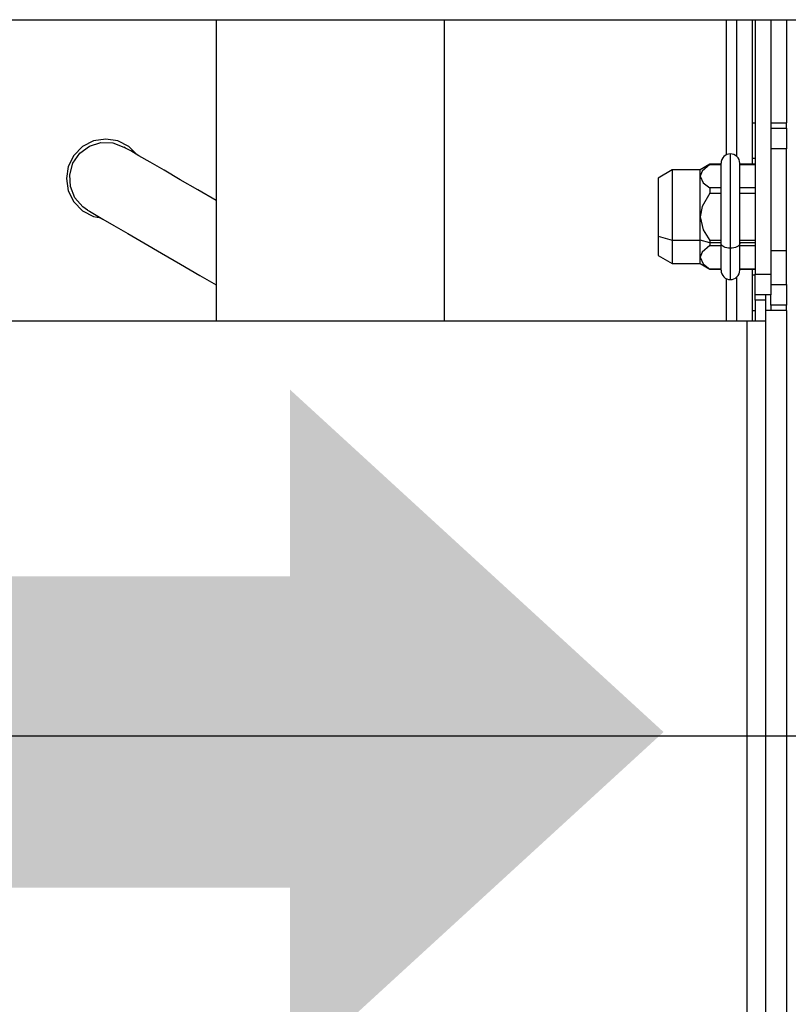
# Model space of a CAD drawing. Header units: millimetres. Extents: x 0 to 39025, y -31299 to 8400.
# Tile 346 of 373: x 17525 to 17600, y 1910 to 2005. Entities that reach past the tile are written whole.
import ezdxf

# ---------------------------------------------------------------- set-up
doc = ezdxf.new("R2010")
doc.units = ezdxf.units.MM
doc.header["$PDSIZE"] = -1
doc.layers.add('DIMENZIJE', color=4, linetype='Continuous')
doc.styles.add('SLDTEXTSTYLE6', font='txt')
doc.dimstyles.new('SLDDIMSTYLE0', dxfattribs={"dimtxt": 3, "dimasz": 3.414889, "dimexe": 0, "dimexo": 0.0625, "dimgap": 0.75, "dimtad": 1, "dimdec": 0, "dimlfac": 20, "dimrnd": 1e-09, "dimzin": 12, "dimdsep": 46, "dimtxsty": 'SLDTEXTSTYLE6', "dimsah": 1, "dimcen": 0.09, "dimadec": 0, "dimazin": 3, "dimtfac": 1, "dimtdec": 0, "dimtofl": 0, "dimtmove": 0, "dimatfit": 3, "dimfxl": 1, "dimfrac": 2, "dimtolj": 1, "dimtzin": 12, "dimarcsym": 0})

# ---------------------------------------------------------------- blocks, each defined once
blk = doc.blocks.new('*U57')
at = {"lineweight": 25}
for points in [[(498.402, 557.147), (498.402, 557.147), (713.003, 557.147), (713.003, 557.147)], [(601.978, 557.147), (601.978, 557.147), (601.978, 528.1), (601.978, 528.1)], [(623.977, 528.1), (623.977, 528.1), (623.977, 557.147), (623.977, 557.147)], [(651.147, 557.147), (651.147, 557.147), (651.147, 544.12), (651.147, 544.12)], [(652.149, 557.147), (652.149, 557.147), (652.149, 543.985), (652.149, 543.985)], [(653.652, 557.147), (653.652, 557.147), (653.652, 543.205), (653.652, 543.205)], [(653.949, 557.147), (653.949, 557.147), (653.949, 532.625), (653.949, 532.625)], [(655.451, 557.147), (655.451, 557.147), (655.451, 532.625), (655.451, 532.625)], [(656.947, 557.147), (656.947, 557.147), (656.947, 547.198), (656.947, 547.198)], [(653.652, 547.198), (653.652, 547.198), (653.949, 547.198), (653.949, 547.198)], [(656.947, 546.694), (656.947, 546.694), (656.947, 547.198), (656.947, 547.198)], [(655.451, 546.694), (655.451, 546.694), (656.947, 546.694), (656.947, 546.694)], [(656.947, 546.694), (656.947, 546.694), (656.947, 544.687), (656.947, 544.687)], [(656.947, 544.687), (656.947, 544.687), (655.451, 544.687), (655.451, 544.687)], [(649.574, 543.205), (649.574, 543.205), (648.643, 542.666), (648.643, 542.666)], [(650.654, 543.205), (650.654, 543.205), (649.574, 543.205), (649.574, 543.205)], [(649.574, 543.198), (649.574, 543.198), (650.654, 543.198), (650.654, 543.198)], [(653.949, 543.205), (653.949, 543.205), (652.453, 543.205), (652.453, 543.205)], [(652.453, 543.198), (652.453, 543.198), (653.949, 543.198), (653.949, 543.198)], [(653.949, 543.773), (653.949, 543.773), (653.652, 543.773), (653.652, 543.773)], [(645.948, 542.666), (645.948, 542.666), (644.6, 541.879), (644.6, 541.879)], [(648.643, 542.666), (648.643, 542.666), (645.948, 542.666), (645.948, 542.666)], [(650.654, 540.922), (650.654, 540.922), (649.574, 540.922), (649.574, 540.922)], [(649.574, 540.425), (649.574, 540.425), (650.654, 540.425), (650.654, 540.425)], [(653.949, 540.922), (653.949, 540.922), (652.453, 540.922), (652.453, 540.922)], [(652.453, 540.425), (652.453, 540.425), (653.949, 540.425), (653.949, 540.425)], [(644.6, 536.284), (644.6, 536.284), (645.948, 535.894), (645.948, 535.894)], [(645.948, 535.894), (645.948, 535.894), (648.643, 535.894), (648.643, 535.894)], [(649.574, 535.624), (649.574, 535.624), (648.643, 535.894), (648.643, 535.894)], [(650.654, 535.872), (650.654, 535.872), (649.574, 535.872), (649.574, 535.872)], [(650.654, 535.624), (650.654, 535.624), (649.574, 535.624), (649.574, 535.624)], [(653.949, 535.872), (653.949, 535.872), (652.453, 535.872), (652.453, 535.872)], [(653.949, 535.624), (653.949, 535.624), (652.453, 535.624), (652.453, 535.624)], [(649.574, 535.383), (649.574, 535.383), (650.654, 535.383), (650.654, 535.383)], [(652.453, 535.383), (652.453, 535.383), (653.949, 535.383), (653.949, 535.383)], [(655.451, 534.887), (655.451, 534.887), (656.947, 534.887), (656.947, 534.887)], [(644.6, 534.419), (644.6, 534.419), (645.948, 533.639), (645.948, 533.639)], [(645.948, 533.639), (645.948, 533.639), (648.643, 533.639), (648.643, 533.639)], [(648.643, 533.639), (648.643, 533.639), (649.574, 533.1), (649.574, 533.1)], [(650.654, 533.107), (650.654, 533.107), (649.574, 533.107), (649.574, 533.107)], [(649.574, 533.107), (649.574, 533.107), (649.574, 533.1), (649.574, 533.1)], [(649.574, 533.1), (649.574, 533.1), (650.654, 533.1), (650.654, 533.1)], [(653.949, 533.107), (653.949, 533.107), (652.453, 533.107), (652.453, 533.107)], [(652.453, 533.1), (652.453, 533.1), (653.949, 533.1), (653.949, 533.1)], [(653.652, 533.1), (653.652, 533.1), (653.652, 528.1), (653.652, 528.1)], [(653.949, 532.625), (653.949, 532.625), (655.451, 532.625), (655.451, 532.625)], [(653.949, 530.61), (653.949, 530.61), (653.949, 532.625), (653.949, 532.625)], [(655.451, 532.625), (655.451, 532.625), (655.451, 530.61), (655.451, 530.61)], [(651.147, 532.178), (651.147, 532.178), (651.147, 528.1), (651.147, 528.1)], [(652.149, 532.312), (652.149, 532.312), (652.149, 528.1), (652.149, 528.1)], [(653.652, 532.532), (653.652, 532.532), (653.949, 532.532), (653.949, 532.532)], [(655.451, 531.618), (655.451, 531.618), (656.947, 531.618), (656.947, 531.618)], [(656.947, 531.618), (656.947, 531.618), (656.947, 529.611), (656.947, 529.611)], [(653.949, 530.107), (653.949, 530.107), (653.949, 530.61), (653.949, 530.61)], [(655.451, 530.61), (655.451, 530.61), (653.949, 530.61), (653.949, 530.61)], [(654.95, 530.107), (654.95, 530.107), (653.949, 530.107), (653.949, 530.107)], [(653.949, 530.107), (653.949, 530.107), (653.949, 528.1), (653.949, 528.1)], [(654.95, 530.61), (654.95, 530.61), (654.95, 530.107), (654.95, 530.107)], [(654.95, 530.107), (654.95, 530.107), (654.95, 528.1), (654.95, 528.1)], [(655.451, 529.611), (655.451, 529.611), (655.451, 530.61), (655.451, 530.61)], [(653.652, 529.107), (653.652, 529.107), (653.949, 529.107), (653.949, 529.107)], [(656.947, 529.611), (656.947, 529.611), (655.451, 529.611), (655.451, 529.611)], [(655.451, 529.611), (655.451, 529.611), (655.451, 529.107), (655.451, 529.107)], [(656.947, 529.107), (656.947, 529.107), (656.947, 529.611), (656.947, 529.611)], [(656.947, 529.107), (656.947, 529.107), (656.947, 120.928), (656.947, 120.928)], [(498.402, 528.1), (498.402, 528.1), (653.151, 528.1), (653.151, 528.1)], [(653.151, 528.1), (653.151, 528.1), (653.151, 120.928), (653.151, 120.928)], [(654.95, 528.1), (654.95, 528.1), (654.95, 120.928), (654.95, 120.928)]]:
    blk.add_open_spline(points, degree=3, dxfattribs=at)
for points, knots in [([(655.451, 547.198), (655.451, 547.198), (655.839, 547.198), (655.839, 547.198), (655.839, 547.198), (656.22, 547.198), (656.22, 547.198), (656.22, 547.198), (656.531, 547.198), (656.531, 547.198), (656.531, 547.198), (656.757, 547.198), (656.757, 547.198), (656.757, 547.198), (656.905, 547.198), (656.905, 547.198), (656.905, 547.198), (656.947, 547.198), (656.947, 547.198)], [0, 0, 0, 0, 1, 1, 1, 2, 2, 2, 3, 3, 3, 4, 4, 4, 5, 5, 5, 6, 6, 6, 6]), ([(594.358, 544.12), (594.358, 544.12), (593.56, 544.907), (593.56, 544.907), (593.56, 544.907), (592.502, 545.453), (592.502, 545.453), (592.502, 545.453), (591.324, 545.638), (591.324, 545.638), (591.324, 545.638), (590.153, 545.453), (590.153, 545.453), (590.153, 545.453), (589.094, 544.907), (589.094, 544.907), (589.094, 544.907), (588.255, 544.063), (588.255, 544.063), (588.255, 544.063), (587.711, 543), (587.711, 543), (587.711, 543), (587.528, 541.822), (587.528, 541.822), (587.528, 541.822), (587.711, 540.638), (587.711, 540.638), (587.711, 540.638), (588.255, 539.574), (588.255, 539.574), (588.255, 539.574), (589.094, 538.73), (589.094, 538.73), (589.094, 538.73), (590.153, 538.184), (590.153, 538.184), (590.153, 538.184), (590.858, 538.028), (590.858, 538.028)], [0, 0, 0, 0, 1, 1, 1, 2, 2, 2, 3, 3, 3, 4, 4, 4, 5, 5, 5, 6, 6, 6, 7, 7, 7, 8, 8, 8, 9, 9, 9, 10, 10, 10, 11, 11, 11, 12, 12, 12, 13, 13, 13, 13]), ([(589.574, 538.773), (589.574, 538.773), (589.101, 539.106), (589.101, 539.106), (589.101, 539.106), (588.346, 539.978), (588.346, 539.978), (588.346, 539.978), (587.909, 541.049), (587.909, 541.049), (587.909, 541.049), (587.845, 542.205), (587.845, 542.205), (587.845, 542.205), (588.163, 543.319), (588.163, 543.319), (588.163, 543.319), (588.819, 544.269), (588.819, 544.269), (588.819, 544.269), (589.743, 544.957), (589.743, 544.957), (589.743, 544.957), (590.844, 545.304), (590.844, 545.304), (590.844, 545.304), (591.994, 545.269), (591.994, 545.269), (591.994, 545.269), (593.073, 544.865), (593.073, 544.865)], [0, 0, 0, 0, 1, 1, 1, 2, 2, 2, 3, 3, 3, 4, 4, 4, 5, 5, 5, 6, 6, 6, 7, 7, 7, 8, 8, 8, 9, 9, 9, 10, 10, 10, 10]), ([(601.978, 539.702), (601.978, 539.702), (600.199, 540.73), (600.199, 540.73), (600.199, 540.73), (598.485, 541.723), (598.485, 541.723), (598.485, 541.723), (596.94, 542.624), (596.94, 542.624), (596.94, 542.624), (595.606, 543.397), (595.606, 543.397), (595.606, 543.397), (594.527, 544.028), (594.527, 544.028), (594.527, 544.028), (593.73, 544.489), (593.73, 544.489), (593.73, 544.489), (593.243, 544.772), (593.243, 544.772), (593.243, 544.772), (593.073, 544.865), (593.073, 544.865)], [0, 0, 0, 0, 1, 1, 1, 2, 2, 2, 3, 3, 3, 4, 4, 4, 5, 5, 5, 6, 6, 6, 7, 7, 7, 8, 8, 8, 8]), ([(651.55, 544.219), (651.55, 544.219), (651.38, 544.198), (651.38, 544.198), (651.38, 544.198), (651.211, 544.148), (651.211, 544.148), (651.211, 544.148), (651.056, 544.063), (651.056, 544.063), (651.056, 544.063), (650.915, 543.95), (650.915, 543.95), (650.915, 543.95), (650.809, 543.815), (650.809, 543.815), (650.809, 543.815), (650.724, 543.659), (650.724, 543.659), (650.724, 543.659), (650.675, 543.489), (650.675, 543.489), (650.675, 543.489), (650.654, 543.312), (650.654, 543.312)], [0, 0, 0, 0, 1, 1, 1, 2, 2, 2, 3, 3, 3, 4, 4, 4, 5, 5, 5, 6, 6, 6, 7, 7, 7, 8, 8, 8, 8]), ([(652.453, 543.312), (652.453, 543.312), (652.432, 543.489), (652.432, 543.489), (652.432, 543.489), (652.382, 543.659), (652.382, 543.659), (652.382, 543.659), (652.298, 543.815), (652.298, 543.815), (652.298, 543.815), (652.185, 543.95), (652.185, 543.95), (652.185, 543.95), (652.051, 544.063), (652.051, 544.063), (652.051, 544.063), (651.895, 544.148), (651.895, 544.148), (651.895, 544.148), (651.726, 544.198), (651.726, 544.198), (651.726, 544.198), (651.55, 544.219), (651.55, 544.219)], [0, 0, 0, 0, 1, 1, 1, 2, 2, 2, 3, 3, 3, 4, 4, 4, 5, 5, 5, 6, 6, 6, 7, 7, 7, 8, 8, 8, 8]), ([(651.55, 535.121), (651.55, 535.121), (651.55, 536.461), (651.55, 536.461), (651.55, 536.461), (651.55, 537.908), (651.55, 537.908), (651.55, 537.908), (651.55, 539.362), (651.55, 539.362), (651.55, 539.362), (651.55, 540.751), (651.55, 540.751), (651.55, 540.751), (651.55, 541.985), (651.55, 541.985), (651.55, 541.985), (651.55, 543), (651.55, 543), (651.55, 543), (651.55, 543.73), (651.55, 543.73), (651.55, 543.73), (651.55, 544.134), (651.55, 544.134), (651.55, 544.134), (651.55, 544.219), (651.55, 544.219)], [0, 0, 0, 0, 1, 1, 1, 2, 2, 2, 3, 3, 3, 4, 4, 4, 5, 5, 5, 6, 6, 6, 7, 7, 7, 8, 8, 8, 9, 9, 9, 9]), ([(656.947, 534.887), (656.947, 534.887), (656.947, 536.333), (656.947, 536.333), (656.947, 536.333), (656.947, 537.886), (656.947, 537.886), (656.947, 537.886), (656.947, 539.461), (656.947, 539.461), (656.947, 539.461), (656.947, 540.95), (656.947, 540.95), (656.947, 540.95), (656.947, 542.283), (656.947, 542.283), (656.947, 542.283), (656.947, 543.375), (656.947, 543.375), (656.947, 543.375), (656.947, 544.163), (656.947, 544.163), (656.947, 544.163), (656.947, 544.602), (656.947, 544.602), (656.947, 544.602), (656.947, 544.687), (656.947, 544.687)], [0, 0, 0, 0, 1, 1, 1, 2, 2, 2, 3, 3, 3, 4, 4, 4, 5, 5, 5, 6, 6, 6, 7, 7, 7, 8, 8, 8, 9, 9, 9, 9]), ([(649.574, 543.198), (649.574, 543.198), (648.826, 542.553), (648.826, 542.553), (648.826, 542.553), (648.643, 542.056), (648.643, 542.056)], [0, 0, 0, 0, 1, 1, 1, 2, 2, 2, 2]), ([(649.574, 543.205), (649.574, 543.205), (649.574, 543.205), (649.574, 543.205), (649.574, 543.205), (649.574, 543.198), (649.574, 543.198)], [0, 0, 0, 0, 1, 1, 1, 2, 2, 2, 2]), ([(650.654, 535.567), (650.654, 535.567), (650.654, 536.816), (650.654, 536.816), (650.654, 536.816), (650.654, 538.149), (650.654, 538.149), (650.654, 538.149), (650.654, 539.489), (650.654, 539.489), (650.654, 539.489), (650.654, 540.73), (650.654, 540.73), (650.654, 540.73), (650.654, 541.801), (650.654, 541.801), (650.654, 541.801), (650.654, 542.624), (650.654, 542.624), (650.654, 542.624), (650.654, 543.134), (650.654, 543.134), (650.654, 543.134), (650.654, 543.312), (650.654, 543.312)], [0, 0, 0, 0, 1, 1, 1, 2, 2, 2, 3, 3, 3, 4, 4, 4, 5, 5, 5, 6, 6, 6, 7, 7, 7, 8, 8, 8, 8]), ([(652.453, 535.567), (652.453, 535.567), (652.453, 536.816), (652.453, 536.816), (652.453, 536.816), (652.453, 538.149), (652.453, 538.149), (652.453, 538.149), (652.453, 539.489), (652.453, 539.489), (652.453, 539.489), (652.453, 540.73), (652.453, 540.73), (652.453, 540.73), (652.453, 541.801), (652.453, 541.801), (652.453, 541.801), (652.453, 542.624), (652.453, 542.624), (652.453, 542.624), (652.453, 543.134), (652.453, 543.134), (652.453, 543.134), (652.453, 543.312), (652.453, 543.312)], [0, 0, 0, 0, 1, 1, 1, 2, 2, 2, 3, 3, 3, 4, 4, 4, 5, 5, 5, 6, 6, 6, 7, 7, 7, 8, 8, 8, 8]), ([(645.948, 542.666), (645.948, 542.666), (645.948, 542.645), (645.948, 542.645), (645.948, 542.645), (645.948, 542.34), (645.948, 542.34), (645.948, 542.34), (645.948, 541.695), (645.948, 541.695), (645.948, 541.695), (645.948, 540.766), (645.948, 540.766), (645.948, 540.766), (645.948, 539.624), (645.948, 539.624), (645.948, 539.624), (645.948, 538.369), (645.948, 538.369), (645.948, 538.369), (645.948, 537.085), (645.948, 537.085), (645.948, 537.085), (645.948, 535.894), (645.948, 535.894)], [0, 0, 0, 0, 1, 1, 1, 2, 2, 2, 3, 3, 3, 4, 4, 4, 5, 5, 5, 6, 6, 6, 7, 7, 7, 8, 8, 8, 8]), ([(648.643, 542.056), (648.643, 542.056), (648.643, 542.319), (648.643, 542.319), (648.643, 542.319), (648.643, 542.51), (648.643, 542.51), (648.643, 542.51), (648.643, 542.624), (648.643, 542.624), (648.643, 542.624), (648.643, 542.666), (648.643, 542.666)], [0, 0, 0, 0, 1, 1, 1, 2, 2, 2, 3, 3, 3, 4, 4, 4, 4]), ([(644.6, 541.879), (644.6, 541.879), (644.6, 541.801), (644.6, 541.801), (644.6, 541.801), (644.6, 541.383), (644.6, 541.383), (644.6, 541.383), (644.6, 540.645), (644.6, 540.645), (644.6, 540.645), (644.6, 539.667), (644.6, 539.667), (644.6, 539.667), (644.6, 538.539), (644.6, 538.539), (644.6, 538.539), (644.6, 537.376), (644.6, 537.376), (644.6, 537.376), (644.6, 536.284), (644.6, 536.284)], [0, 0, 0, 0, 1, 1, 1, 2, 2, 2, 3, 3, 3, 4, 4, 4, 5, 5, 5, 6, 6, 6, 7, 7, 7, 7]), ([(648.643, 538.149), (648.643, 538.149), (648.643, 538.738), (648.643, 538.738), (648.643, 538.738), (648.643, 539.319), (648.643, 539.319), (648.643, 539.319), (648.643, 539.879), (648.643, 539.879), (648.643, 539.879), (648.643, 540.404), (648.643, 540.404), (648.643, 540.404), (648.643, 540.9), (648.643, 540.9), (648.643, 540.9), (648.643, 541.34), (648.643, 541.34), (648.643, 541.34), (648.643, 541.73), (648.643, 541.73), (648.643, 541.73), (648.643, 542.056), (648.643, 542.056)], [0, 0, 0, 0, 1, 1, 1, 2, 2, 2, 3, 3, 3, 4, 4, 4, 5, 5, 5, 6, 6, 6, 7, 7, 7, 8, 8, 8, 8]), ([(648.643, 542.056), (648.643, 542.056), (648.939, 541.432), (648.939, 541.432), (648.939, 541.432), (649.574, 540.922), (649.574, 540.922)], [0, 0, 0, 0, 1, 1, 1, 2, 2, 2, 2]), ([(649.574, 540.425), (649.574, 540.425), (648.826, 539.135), (648.826, 539.135), (648.826, 539.135), (648.643, 538.149), (648.643, 538.149)], [0, 0, 0, 0, 1, 1, 1, 2, 2, 2, 2]), ([(649.574, 540.922), (649.574, 540.922), (649.574, 540.858), (649.574, 540.858), (649.574, 540.858), (649.574, 540.801), (649.574, 540.801), (649.574, 540.801), (649.574, 540.737), (649.574, 540.737), (649.574, 540.737), (649.574, 540.681), (649.574, 540.681), (649.574, 540.681), (649.574, 540.617), (649.574, 540.617), (649.574, 540.617), (649.574, 540.553), (649.574, 540.553), (649.574, 540.553), (649.574, 540.489), (649.574, 540.489), (649.574, 540.489), (649.574, 540.425), (649.574, 540.425)], [0, 0, 0, 0, 1, 1, 1, 2, 2, 2, 3, 3, 3, 4, 4, 4, 5, 5, 5, 6, 6, 6, 7, 7, 7, 8, 8, 8, 8]), ([(589.574, 538.773), (589.574, 538.773), (589.743, 538.681), (589.743, 538.681), (589.743, 538.681), (590.23, 538.397), (590.23, 538.397), (590.23, 538.397), (591.027, 537.929), (591.027, 537.929), (591.027, 537.929), (592.107, 537.305), (592.107, 537.305), (592.107, 537.305), (593.44, 536.532), (593.44, 536.532), (593.44, 536.532), (594.985, 535.631), (594.985, 535.631), (594.985, 535.631), (596.7, 534.638), (596.7, 534.638), (596.7, 534.638), (598.52, 533.582), (598.52, 533.582), (598.52, 533.582), (600.404, 532.49), (600.404, 532.49), (600.404, 532.49), (601.978, 531.575), (601.978, 531.575)], [0, 0, 0, 0, 1, 1, 1, 2, 2, 2, 3, 3, 3, 4, 4, 4, 5, 5, 5, 6, 6, 6, 7, 7, 7, 8, 8, 8, 9, 9, 9, 10, 10, 10, 10]), ([(648.643, 535.894), (648.643, 535.894), (648.643, 536.156), (648.643, 536.156), (648.643, 536.156), (648.643, 536.426), (648.643, 536.426), (648.643, 536.426), (648.643, 536.702), (648.643, 536.702), (648.643, 536.702), (648.643, 536.986), (648.643, 536.986), (648.643, 536.986), (648.643, 537.269), (648.643, 537.269), (648.643, 537.269), (648.643, 537.56), (648.643, 537.56), (648.643, 537.56), (648.643, 537.858), (648.643, 537.858), (648.643, 537.858), (648.643, 538.149), (648.643, 538.149)], [0, 0, 0, 0, 1, 1, 1, 2, 2, 2, 3, 3, 3, 4, 4, 4, 5, 5, 5, 6, 6, 6, 7, 7, 7, 8, 8, 8, 8]), ([(648.643, 538.149), (648.643, 538.149), (648.939, 536.894), (648.939, 536.894), (648.939, 536.894), (649.574, 535.872), (649.574, 535.872)], [0, 0, 0, 0, 1, 1, 1, 2, 2, 2, 2]), ([(644.6, 536.284), (644.6, 536.284), (644.6, 535.376), (644.6, 535.376), (644.6, 535.376), (644.6, 534.745), (644.6, 534.745), (644.6, 534.745), (644.6, 534.44), (644.6, 534.44), (644.6, 534.44), (644.6, 534.419), (644.6, 534.419)], [0, 0, 0, 0, 1, 1, 1, 2, 2, 2, 3, 3, 3, 4, 4, 4, 4]), ([(645.948, 535.894), (645.948, 535.894), (645.948, 534.887), (645.948, 534.887), (645.948, 534.887), (645.948, 534.142), (645.948, 534.142), (645.948, 534.142), (645.948, 533.717), (645.948, 533.717), (645.948, 533.717), (645.948, 533.639), (645.948, 533.639)], [0, 0, 0, 0, 1, 1, 1, 2, 2, 2, 3, 3, 3, 4, 4, 4, 4]), ([(648.643, 534.241), (648.643, 534.241), (648.643, 534.397), (648.643, 534.397), (648.643, 534.397), (648.643, 534.568), (648.643, 534.568), (648.643, 534.568), (648.643, 534.759), (648.643, 534.759), (648.643, 534.759), (648.643, 534.958), (648.643, 534.958), (648.643, 534.958), (648.643, 535.177), (648.643, 535.177), (648.643, 535.177), (648.643, 535.404), (648.643, 535.404), (648.643, 535.404), (648.643, 535.646), (648.643, 535.646), (648.643, 535.646), (648.643, 535.894), (648.643, 535.894)], [0, 0, 0, 0, 1, 1, 1, 2, 2, 2, 3, 3, 3, 4, 4, 4, 5, 5, 5, 6, 6, 6, 7, 7, 7, 8, 8, 8, 8]), ([(649.574, 535.872), (649.574, 535.872), (649.574, 535.844), (649.574, 535.844), (649.574, 535.844), (649.574, 535.809), (649.574, 535.809), (649.574, 535.809), (649.574, 535.78), (649.574, 535.78), (649.574, 535.78), (649.574, 535.745), (649.574, 535.745), (649.574, 535.745), (649.574, 535.716), (649.574, 535.716), (649.574, 535.716), (649.574, 535.688), (649.574, 535.688), (649.574, 535.688), (649.574, 535.653), (649.574, 535.653), (649.574, 535.653), (649.574, 535.624), (649.574, 535.624)], [0, 0, 0, 0, 1, 1, 1, 2, 2, 2, 3, 3, 3, 4, 4, 4, 5, 5, 5, 6, 6, 6, 7, 7, 7, 8, 8, 8, 8]), ([(649.574, 535.624), (649.574, 535.624), (649.574, 535.596), (649.574, 535.596), (649.574, 535.596), (649.574, 535.56), (649.574, 535.56), (649.574, 535.56), (649.574, 535.532), (649.574, 535.532), (649.574, 535.532), (649.574, 535.504), (649.574, 535.504), (649.574, 535.504), (649.574, 535.468), (649.574, 535.468), (649.574, 535.468), (649.574, 535.44), (649.574, 535.44), (649.574, 535.44), (649.574, 535.411), (649.574, 535.411), (649.574, 535.411), (649.574, 535.383), (649.574, 535.383)], [0, 0, 0, 0, 1, 1, 1, 2, 2, 2, 3, 3, 3, 4, 4, 4, 5, 5, 5, 6, 6, 6, 7, 7, 7, 8, 8, 8, 8]), ([(651.55, 535.121), (651.55, 535.121), (651.38, 535.128), (651.38, 535.128), (651.38, 535.128), (651.211, 535.149), (651.211, 535.149), (651.211, 535.149), (651.056, 535.192), (651.056, 535.192), (651.056, 535.192), (650.915, 535.248), (650.915, 535.248), (650.915, 535.248), (650.809, 535.319), (650.809, 535.319), (650.809, 535.319), (650.724, 535.397), (650.724, 535.397), (650.724, 535.397), (650.675, 535.482), (650.675, 535.482), (650.675, 535.482), (650.654, 535.567), (650.654, 535.567)], [0, 0, 0, 0, 1, 1, 1, 2, 2, 2, 3, 3, 3, 4, 4, 4, 5, 5, 5, 6, 6, 6, 7, 7, 7, 8, 8, 8, 8]), ([(650.654, 532.986), (650.654, 532.986), (650.654, 533.164), (650.654, 533.164), (650.654, 533.164), (650.654, 533.681), (650.654, 533.681), (650.654, 533.681), (650.654, 534.497), (650.654, 534.497), (650.654, 534.497), (650.654, 535.567), (650.654, 535.567)], [0, 0, 0, 0, 1, 1, 1, 2, 2, 2, 3, 3, 3, 4, 4, 4, 4]), ([(652.453, 535.567), (652.453, 535.567), (652.432, 535.482), (652.432, 535.482), (652.432, 535.482), (652.382, 535.397), (652.382, 535.397), (652.382, 535.397), (652.298, 535.319), (652.298, 535.319), (652.298, 535.319), (652.185, 535.248), (652.185, 535.248), (652.185, 535.248), (652.051, 535.192), (652.051, 535.192), (652.051, 535.192), (651.895, 535.149), (651.895, 535.149), (651.895, 535.149), (651.726, 535.128), (651.726, 535.128), (651.726, 535.128), (651.55, 535.121), (651.55, 535.121)], [0, 0, 0, 0, 1, 1, 1, 2, 2, 2, 3, 3, 3, 4, 4, 4, 5, 5, 5, 6, 6, 6, 7, 7, 7, 8, 8, 8, 8]), ([(652.453, 532.986), (652.453, 532.986), (652.453, 533.164), (652.453, 533.164), (652.453, 533.164), (652.453, 533.681), (652.453, 533.681), (652.453, 533.681), (652.453, 534.497), (652.453, 534.497), (652.453, 534.497), (652.453, 535.567), (652.453, 535.567)], [0, 0, 0, 0, 1, 1, 1, 2, 2, 2, 3, 3, 3, 4, 4, 4, 4]), ([(649.574, 535.383), (649.574, 535.383), (648.826, 534.738), (648.826, 534.738), (648.826, 534.738), (648.643, 534.241), (648.643, 534.241)], [0, 0, 0, 0, 1, 1, 1, 2, 2, 2, 2]), ([(651.55, 532.086), (651.55, 532.086), (651.55, 532.107), (651.55, 532.107), (651.55, 532.107), (651.55, 532.398), (651.55, 532.398), (651.55, 532.398), (651.55, 533.022), (651.55, 533.022), (651.55, 533.022), (651.55, 533.951), (651.55, 533.951), (651.55, 533.951), (651.55, 535.121), (651.55, 535.121)], [0, 0, 0, 0, 1, 1, 1, 2, 2, 2, 3, 3, 3, 4, 4, 4, 5, 5, 5, 5]), ([(656.947, 531.618), (656.947, 531.618), (656.947, 531.639), (656.947, 531.639), (656.947, 531.639), (656.947, 531.951), (656.947, 531.951), (656.947, 531.951), (656.947, 532.632), (656.947, 532.632), (656.947, 532.632), (656.947, 533.624), (656.947, 533.624), (656.947, 533.624), (656.947, 534.887), (656.947, 534.887)], [0, 0, 0, 0, 1, 1, 1, 2, 2, 2, 3, 3, 3, 4, 4, 4, 5, 5, 5, 5]), ([(648.643, 534.241), (648.643, 534.241), (648.939, 533.617), (648.939, 533.617), (648.939, 533.617), (649.574, 533.107), (649.574, 533.107)], [0, 0, 0, 0, 1, 1, 1, 2, 2, 2, 2]), ([(648.643, 533.639), (648.643, 533.639), (648.643, 533.674), (648.643, 533.674), (648.643, 533.674), (648.643, 533.795), (648.643, 533.795), (648.643, 533.795), (648.643, 533.979), (648.643, 533.979), (648.643, 533.979), (648.643, 534.241), (648.643, 534.241)], [0, 0, 0, 0, 1, 1, 1, 2, 2, 2, 3, 3, 3, 4, 4, 4, 4]), ([(650.654, 532.986), (650.654, 532.986), (650.675, 532.809), (650.675, 532.809), (650.675, 532.809), (650.724, 532.646), (650.724, 532.646), (650.724, 532.646), (650.809, 532.49), (650.809, 532.49), (650.809, 532.49), (650.915, 532.348), (650.915, 532.348), (650.915, 532.348), (651.056, 532.234), (651.056, 532.234), (651.056, 532.234), (651.211, 532.156), (651.211, 532.156), (651.211, 532.156), (651.38, 532.1), (651.38, 532.1), (651.38, 532.1), (651.55, 532.086), (651.55, 532.086)], [0, 0, 0, 0, 1, 1, 1, 2, 2, 2, 3, 3, 3, 4, 4, 4, 5, 5, 5, 6, 6, 6, 7, 7, 7, 8, 8, 8, 8]), ([(651.55, 532.086), (651.55, 532.086), (651.726, 532.1), (651.726, 532.1), (651.726, 532.1), (651.895, 532.156), (651.895, 532.156), (651.895, 532.156), (652.051, 532.234), (652.051, 532.234), (652.051, 532.234), (652.185, 532.348), (652.185, 532.348), (652.185, 532.348), (652.298, 532.49), (652.298, 532.49), (652.298, 532.49), (652.382, 532.646), (652.382, 532.646), (652.382, 532.646), (652.432, 532.809), (652.432, 532.809), (652.432, 532.809), (652.453, 532.986), (652.453, 532.986)], [0, 0, 0, 0, 1, 1, 1, 2, 2, 2, 3, 3, 3, 4, 4, 4, 5, 5, 5, 6, 6, 6, 7, 7, 7, 8, 8, 8, 8]), ([(656.947, 529.107), (656.947, 529.107), (656.905, 529.107), (656.905, 529.107), (656.905, 529.107), (656.757, 529.107), (656.757, 529.107), (656.757, 529.107), (656.531, 529.107), (656.531, 529.107), (656.531, 529.107), (656.22, 529.107), (656.22, 529.107), (656.22, 529.107), (655.839, 529.107), (655.839, 529.107), (655.839, 529.107), (655.409, 529.107), (655.409, 529.107), (655.409, 529.107), (654.95, 529.107), (654.95, 529.107)], [0, 0, 0, 0, 1, 1, 1, 2, 2, 2, 3, 3, 3, 4, 4, 4, 5, 5, 5, 6, 6, 6, 7, 7, 7, 7]), ([(653.151, 528.1), (653.151, 528.1), (653.504, 528.1), (653.504, 528.1), (653.504, 528.1), (653.836, 528.1), (653.836, 528.1), (653.836, 528.1), (654.153, 528.1), (654.153, 528.1), (654.153, 528.1), (654.421, 528.1), (654.421, 528.1), (654.421, 528.1), (654.647, 528.1), (654.647, 528.1), (654.647, 528.1), (654.816, 528.1), (654.816, 528.1), (654.816, 528.1), (654.915, 528.1), (654.915, 528.1), (654.915, 528.1), (654.95, 528.1), (654.95, 528.1)], [0, 0, 0, 0, 1, 1, 1, 2, 2, 2, 3, 3, 3, 4, 4, 4, 5, 5, 5, 6, 6, 6, 7, 7, 7, 8, 8, 8, 8])]:
    blk.add_open_spline(points, degree=3, knots=knots, dxfattribs=at)
blk = doc.blocks.new('*D106')
at = {"layer": 'Defpoints', "color": 0, "transparency": 16777216}
for p in [(17491.779, 1935.456), (18095.829, 1935.456), (17443.378, 1465.566)]:
    blk.add_point(p, dxfattribs=at)
at = {"layer": 'DIMENZIJE', "color": 0, "lineweight": -2, "transparency": 16777216}
for p, q in [((17493.029, 1935.456), (18115.829, 1935.456)), ((18095.829, 1533.864), (18095.829, 1867.159)), ((17444.628, 1465.566), (18115.829, 1465.566))]:
    blk.add_line(p, q, dxfattribs=at)
at = {"layer": 'DIMENZIJE', "color": 0, "transparency": 16777216}
for points in [[(18084.446, 1867.159), (18107.212, 1867.159), (18095.829, 1935.456)], [(18084.446, 1533.864), (18107.212, 1533.864), (18095.829, 1465.566)]]:
    blk.add_solid(points, dxfattribs=at)
at = {"layer": 'DIMENZIJE', "color": 0, "transparency": 16777216, "insert": (18049.972, 1700.511), "char_height": 60, "attachment_point": 5, "rotation": 90, "style": 'SLDTEXTSTYLE6'}
blk.add_mtext('\\A1;470', dxfattribs=at)

msp = doc.modelspace()

# ---------------------------------------------------------------- hatches: boundary and pattern name
at = {"linetype": 'Continuous'}
msp.add_hatch(color=7, dxfattribs=at).paths.add_polyline_path([(17551.483, 1920.828), (17503.483, 1920.828), (17503.483, 1950.828), (17551.483, 1950.828), (17551.483, 1968.828), (17587.483, 1935.828), (17551.483, 1902.828)], flags=0)

# ---------------------------------------------------------------- block references
at = {"color": 1}
msp.add_blockref('*U57', (16942.379, 1447.36), dxfattribs=at)

# ---------------------------------------------------------------- dimensions: what is measured, and where the dimension line sits
at = {"layer": 'DIMENZIJE'}
dim = msp.add_linear_dim(base=(18095.829, 1935.456), p1=(17443.378, 1465.566), p2=(17491.779, 1935.456), angle=90, dimstyle='SLDDIMSTYLE0', override={"dimscale": 20, "dimexe": 1, "dimlfac": 1, "dimdle": 1, "dimtofl": 1}, dxfattribs=at)
dim.commit()
dim.dimension.update_dxf_attribs({"geometry": '*D106', "text_midpoint": (18049.972, 1700.511)})

doc.saveas('drawing.dxf')
